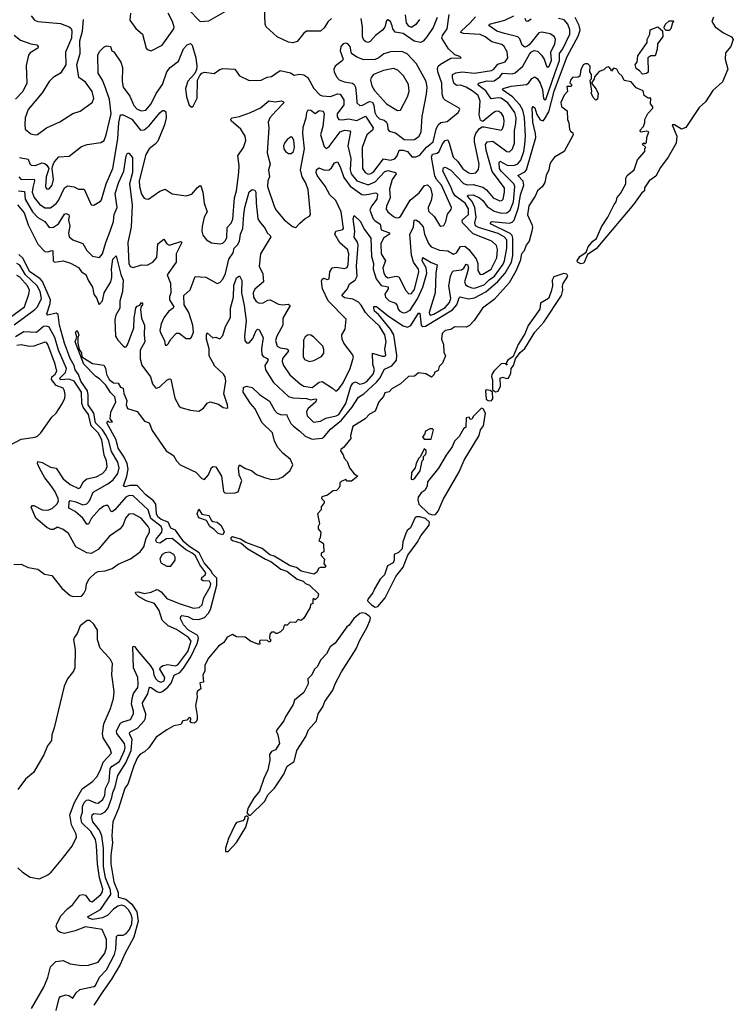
# Model space of a CAD drawing. Extents: x 1603745 to 1745082, y 385868 to 533966.
# Tile 353 of 646: x 1738774 to 1743874, y 411700 to 418738. Entities that reach past the tile are written whole.
import ezdxf

# ---------------------------------------------------------------- set-up
doc = ezdxf.new("R2010")
doc.units = 0

msp = doc.modelspace()

# ---------------------------------------------------------------- linework, layer by layer
at = {"layer": '0CON20XD'}
for points in [[(1739980.8, 418810.8), (1740065, 418725.5), (1740125, 418730.5), (1740242, 418795)], [(1741002.2, 418745), (1740978.5, 418725), (1740949.6, 418680.4), (1740925, 418656.2), (1740824.7, 418655.3), (1740805, 418641.4), (1740757.6, 418582.4), (1740727.6, 418572.4), (1740695, 418577.5), (1740614.7, 418614.7), (1740535.9, 418685.9), (1740528.5, 418705), (1740524.5, 418835)], [(1738773.3, 417753.3), (1738835, 417739.5), (1738847.5, 417707.5), (1738857.4, 417697.4), (1738885, 417694.2), (1738935, 417713.9), (1738955, 417709.6), (1738968.1, 417698.1), (1738981.5, 417675), (1738980.9, 417665), (1738963.8, 417615), (1738958.2, 417545), (1738965, 417527.5), (1738985, 417527.8), (1739005.3, 417555), (1739015.2, 417594.8), (1739007.5, 417675), (1739012.2, 417695), (1739021.9, 417718.1), (1739053, 417757), (1739128.8, 417761.2), (1739215, 417831.4), (1739255.7, 417844.3), (1739355, 417858.9), (1739377.1, 417872.9), (1739392.9, 417915), (1739428.4, 418065), (1739415.9, 418165.9), (1739388.5, 418251.5), (1739365.8, 418305), (1739335.4, 418355), (1739333.8, 418485), (1739345, 418510), (1739375, 418540), (1739395, 418550), (1739422.5, 418545), (1739433.3, 418515), (1739447.3, 418507.3), (1739497.5, 418435), (1739508.2, 418395), (1739505.9, 418295), (1739515, 418254.4), (1739561.2, 418191.2), (1739589.6, 418125), (1739615, 418097.7), (1739645, 418085.4), (1739675, 418090), (1739712.9, 418135), (1739750.3, 418209.7), (1739794.8, 418275.2), (1739825.2, 418365), (1739849.3, 418395), (1739909.6, 418440.4), (1739945, 418530), (1739971.5, 418558.5), (1739995, 418567.1), (1740006.4, 418555), (1740032.1, 418465), (1740041.1, 418405), (1740039.1, 418380.9), (1740027.1, 418352.9), (1739975, 418297.5), (1739959.2, 418245), (1739966.9, 418185), (1739985, 418127.5), (1740005, 418112.5), (1740015, 418120), (1740042.7, 418177.3), (1740044, 418305), (1740060.9, 418339.1), (1740075, 418354.2), (1740095, 418362.9), (1740165, 418353.1), (1740205, 418381.4), (1740225, 418388.1), (1740312.5, 418385), (1740345, 418336.7), (1740415, 418303.3), (1740500, 418305), (1740544.2, 418325.8), (1740575, 418332.5), (1740635, 418373.8), (1740708.8, 418358.8), (1740735, 418341.2), (1740775, 418348), (1740805, 418344.2), (1740833.7, 418323.7), (1740876.7, 418246.7), (1740920.6, 418200.6), (1740935, 418193.6), (1740995, 418188), (1741045, 418206.4), (1741064.7, 418204.7), (1741090.7, 418165), (1741089.9, 418130.1), (1741043.7, 418065), (1741043.7, 418043.7), (1741054.7, 418024.7), (1741080.8, 418020.8), (1741125, 418028.8), (1741185, 418015.9), (1741245, 418048.9), (1741299.4, 417965), (1741295, 417948.8), (1741255.2, 417914.8), (1741221.7, 417825), (1741224.6, 417675), (1741242.7, 417645), (1741265, 417633.3), (1741285, 417637.5), (1741305, 417653.4), (1741375, 417741.9), (1741425, 417734.2), (1741455, 417743.9), (1741471.8, 417765), (1741486, 417805), (1741515, 417805.5), (1741545, 417795.8), (1741576.2, 417756.2), (1741605, 417757.7), (1741635, 417770), (1741682.5, 417827.5), (1741730.5, 417865), (1741750.5, 417955), (1741765, 417986.7), (1741785, 418001.8), (1741829.6, 418010.4), (1741908, 418075), (1741918.8, 418095), (1741915, 418106), (1741815, 418162.3), (1741802.5, 418175), (1741794.3, 418204.3), (1741792, 418285), (1741762, 418365), (1741760.6, 418389.4), (1741765.7, 418404.3), (1741780.7, 418419.3), (1741855, 418463.5), (1741930, 418465), (1741920, 418475), (1741885, 418486.2), (1741838.7, 418528.7), (1741792.5, 418605), (1741796.1, 418625), (1741828.3, 418671.7), (1741844, 418775)], [(1738856.2, 418766.2), (1738880.8, 418735), (1738905, 418724.5), (1739065, 418710), (1739127, 418687), (1739141.2, 418675), (1739147.7, 418657.7), (1739144.3, 418605), (1739101.9, 418505), (1739104, 418415), (1739065, 418355.8), (1739014.7, 418325.3), (1738984.1, 418295.9), (1738934.4, 418215), (1738834.5, 418095), (1738813.6, 418035), (1738810, 417985), (1738814.3, 417955), (1738855, 417921.9), (1738885, 417914.4), (1738902.1, 417917.9), (1738965, 417965.7), (1739061.4, 418008.6), (1739155, 418066.7), (1739206.2, 418083.8), (1739293.2, 418146.8), (1739304.3, 418175), (1739293.3, 418225), (1739245, 418290), (1739196, 418325), (1739191.4, 418355)], [(1739191.4, 418355), (1739183, 418417), (1739207.5, 418495), (1739203.2, 418586.8), (1739222.5, 418655), (1739230.7, 418739.3)], [(1743733.8, 418755), (1743720, 418725), (1743745, 418686.2), (1743803.5, 418643.5), (1743862, 418615), (1743874.4, 418595), (1743855.6, 418545), (1743818.8, 418501.2), (1743815.2, 418455), (1743835.4, 418385), (1743797, 418293), (1743727.8, 418232.2), (1743675, 418150), (1743630.2, 418109.8), (1743534, 417966), (1743505, 417956.2), (1743455, 417986.5), (1743436.7, 417985), (1743470, 417905), (1743465, 417853.8), (1743409.2, 417755), (1743355, 417680), (1743320.3, 417619.7), (1743274, 417585), (1743240, 417535), (1743240, 417515), (1743221.2, 417498.8), (1743162.3, 417417.7), (1742895, 417100), (1742831.7, 417058.3), (1742805, 416996.7), (1742783.6, 416993.6), (1742760, 417005), (1742757.5, 417015), (1742777.5, 417045), (1742823.3, 417076.7), (1742836.7, 417115), (1742870, 417155), (1742895.7, 417174.3), (1742933.2, 417256.8), (1742978, 417325), (1743022.3, 417417.7), (1743036.7, 417435), (1743044.3, 417465.7), (1743068, 417495), (1743105.9, 417564.1), (1743106.7, 417605), (1743116.4, 417623.6), (1743166.7, 417665), (1743190, 417735), (1743242.5, 417795), (1743243, 417817), (1743250, 417825), (1743223.3, 417846.7), (1743235, 417856.7), (1743245, 417850), (1743255, 417860), (1743256.7, 417895), (1743270, 417935), (1743255, 417940), (1743215, 417932.5), (1743207.5, 417945), (1743232.5, 417975), (1743242.5, 418002.5), (1743243.3, 418025), (1743263, 418067), (1743300, 418105), (1743300, 418115), (1743282.5, 418135), (1743285, 418177.5), (1743265, 418177.5), (1743237.5, 418195), (1743229.3, 418229.3), (1743181.2, 418251.2), (1743145, 418293.3), (1743093.6, 418303.6), (1743081.2, 418335), (1743057.5, 418355), (1743042.5, 418385), (1743018.3, 418391.7), (1743005, 418370), (1743000, 418385), (1742985, 418400), (1742965, 418396.7), (1742950, 418380), (1742915, 418367.5), (1742881.7, 418328.3), (1742880, 418315), (1742860, 418285), (1742895, 418240), (1742909.3, 418209.3), (1742905, 418170), (1742893, 418163), (1742871.7, 418181.7), (1742857.5, 418215), (1742862.5, 418225), (1742852.5, 418305), (1742860, 418315), (1742860, 418345), (1742850, 418365), (1742852.5, 418405), (1742835, 418422.5), (1742815, 418422.5), (1742802.5, 418415), (1742785, 418380), (1742777.5, 418335), (1742765, 418326.7), (1742725, 418323.3), (1742710, 418305), (1742707, 418287), (1742717.5, 418275), (1742717.5, 418265), (1742715, 418260), (1742685, 418260), (1742690, 418225), (1742665, 418197.5), (1742642.5, 418145), (1742647.7, 418117.7), (1742687, 418087), (1742690, 418025), (1742699.3, 417999.3), (1742703.3, 417955), (1742710.7, 417940.7), (1742728.3, 417928.3), (1742730, 417915), (1742666.7, 417795), (1742597.5, 417755), (1742575, 417727.5), (1742563.3, 417705), (1742556, 417664), (1742537.5, 417625), (1742528, 417575), (1742507.3, 417542.7), (1742476, 417515), (1742458.8, 417475), (1742412.6, 417407.4), (1742403.2, 417343.2), (1742434.3, 417274.3), (1742438.6, 417255), (1742434.2, 417225.8), (1742416.2, 417155), (1742394, 417125), (1742378.8, 417085), (1742360, 417065), (1742351.4, 417015), (1742319.5, 416940.5), (1742272.5, 416857.5), (1742165, 416738.1), (1742082.5, 416675), (1742021.7, 416588.3), (1741987.9, 416552.1), (1741965, 416540.8), (1741885, 416541.2), (1741855, 416523.3), (1741815, 416516.2), (1741794.4, 416495.6), (1741788.8, 416455), (1741802.5, 416415), (1741805, 416360), (1741816.7, 416335), (1741795, 416282.5), (1741771.7, 416258.3), (1741765, 416230), (1741740.7, 416219.3), (1741735, 416200), (1741717, 416183), (1741676.4, 416206.4), (1741625, 416212.5), (1741595, 416190), (1741553.9, 416186.1), (1741496.7, 416135), (1741435, 416098.8), (1741415, 416076.7), (1741385, 416070), (1741373.3, 416045), (1741340, 416005), (1741315, 415940), (1741275, 415918.8), (1741244.2, 415885.8), (1741155, 415830), (1741137.5, 415765), (1741140, 415745), (1741089.3, 415680.7), (1741070, 415665), (1741067.5, 415655), (1741087, 415627), (1741093, 415603), (1741115, 415580), (1741132.5, 415535), (1741165, 415492.5), (1741190, 415475), (1741145, 415440), (1741115, 415440), (1741105, 415450), (1741073, 415437), (1741062.5, 415427.5), (1741062.5, 415405), (1741055, 415390), (1741038.3, 415371.7), (1741015, 415370), (1740975, 415340), (1740933.6, 415326.4), (1740932.5, 415315), (1740950, 415295), (1740950, 415285), (1740930, 415255), (1740930, 415235), (1740902.5, 415205), (1740917.5, 415135), (1740907.5, 415115), (1740908.3, 415098.3), (1740927.5, 415075), (1740922.5, 415035), (1740913.3, 415015), (1740942.5, 414995), (1740946.7, 414985), (1740947.5, 414935), (1740930, 414925), (1740928.3, 414908.3), (1740951.7, 414881.7), (1740948.3, 414848.3), (1740961.7, 414831.7), (1740957, 414823), (1740925, 414822.5), (1740913.3, 414816.7), (1740895, 414787.5), (1740876.4, 414773.6), (1740785.3, 414794.7), (1740752.8, 414822.8), (1740708.1, 414835), (1740592.3, 414902.3), (1740563.1, 414913.1), (1740507.5, 414957.5), (1740391.4, 415001.4), (1740351.9, 415025), (1740295, 415042.3), (1740284, 415035), (1740283.7, 415023.7), (1740294.2, 415014.2), (1740356.1, 414996.1), (1740404.8, 414954.8), (1740531, 414881), (1740569.2, 414865), (1740640.5, 414810.5), (1740684.5, 414795), (1740757.9, 414737.9), (1740800, 414725), (1740817.9, 414707.9), (1740846.4, 414695), (1740910, 414635), (1740905, 414610), (1740885, 414590), (1740875, 414600), (1740870, 414595), (1740870, 414565), (1740851.7, 414558.3), (1740850, 414535), (1740805, 414460), (1740787, 414443), (1740765, 414450), (1740745, 414430), (1740708.3, 414431.7), (1740685, 414410), (1740665, 414410), (1740658.3, 414381.7), (1740638.3, 414361.7), (1740615, 414350), (1740605, 414350), (1740595, 414360), (1740575, 414360), (1740562.5, 414345), (1740560, 414315), (1740570, 414305), (1740565, 414290), (1740555, 414290), (1740545, 414300), (1740495, 414302.5), (1740487.5, 414295), (1740490, 414275), (1740477, 414273), (1740425, 414296.2), (1740385, 414323.3), (1740325, 414327.5), (1740295, 414342.5), (1740256.1, 414323.9), (1740233.8, 414285), (1740195, 414258.8), (1740124, 414175), (1740098, 414125), (1740098.3, 414081.7), (1740082.5, 414055), (1740087.5, 414002.5), (1740061.7, 413998.3), (1740070, 413955), (1740045, 413937.5), (1740040, 413925), (1740042.5, 413895), (1740030, 413835), (1740042.5, 413765), (1740042.5, 413735), (1740035, 413720), (1740021.7, 413708.3), (1740001.7, 413711.7), (1739990, 413725), (1739997.5, 413732.5), (1739997.5, 413745), (1739985, 413750), (1739968.3, 413731.7), (1739940, 413725), (1739925, 413700), (1739875, 413690), (1739825, 413662.5), (1739750.7, 413609.3), (1739697.1, 413532.9), (1739665.8, 413504.2), (1739635, 413488.8), (1739617.1, 413465), (1739589.1, 413405), (1739546.2, 413273.8), (1739524.6, 413245), (1739481.3, 413098.7), (1739438.9, 413005), (1739432.7, 412905), (1739436.7, 412855), (1739424.8, 412765), (1739425.2, 412705), (1739447.1, 412575), (1739478.7, 412498.7), (1739477.1, 412465), (1739532, 412452), (1739576.6, 412416.6), (1739610.6, 412360.6), (1739621.7, 412295), (1739589.4, 412180.6), (1739525, 412061.2), (1739492.1, 411985), (1739429.7, 411880.3), (1739367.4, 411792.6), (1739303.6, 411695)], [(1739565.4, 418785), (1739561.1, 418735), (1739604.5, 418675), (1739652.3, 418635), (1739678, 418535), (1739691.7, 418521.7), (1739715, 418514), (1739792, 418555), (1739876.7, 418673.3), (1739879.1, 418685), (1739867.1, 418725), (1739835.6, 418785)], [(1740353.6, 415463.6), (1740343.1, 415485), (1740337.5, 415535), (1740345, 415556.2), (1740388.9, 415528.9), (1740430, 415515), (1740467.3, 415487.3), (1740524.2, 415464.2), (1740575, 415452.2), (1740625, 415456), (1740655, 415469), (1740706.3, 415515), (1740726.6, 415555), (1740709.3, 415595), (1740655, 415639.3), (1740618.8, 415678.8), (1740595.5, 415725.5), (1740580, 415785), (1740505, 415859.1), (1740457.1, 415957.1), (1740422.9, 415995), (1740371.9, 416075), (1740375, 416107.5), (1740395, 416118.8), (1740435, 416107.5), (1740488.5, 416058.5), (1740560.8, 416010.8), (1740596.3, 415946.3), (1740614.8, 415924.8), (1740645, 415913.3), (1740676.8, 415916.8), (1740684.2, 415914.2), (1740686.9, 415903.1), (1740712.1, 415852.1), (1740731.1, 415831.1), (1740775, 415799.7), (1740815, 415759.7), (1740865, 415739.7), (1740935, 415746), (1740945, 415751.6), (1740995, 415809.7), (1741074.7, 415875.3), (1741147.1, 415965), (1741195, 416039.1), (1741235, 416062.6), (1741325, 416145.6), (1741348.2, 416175), (1741380.6, 416239.4), (1741435, 416264.1), (1741467.4, 416305), (1741469.9, 416339.9), (1741447.7, 416485), (1741425, 416524.4), (1741339.2, 416629.2), (1741310.8, 416655), (1741304.5, 416675.5), (1741305, 416687.5), (1741325, 416686.7), (1741410.5, 416619.5), (1741515, 416549.5), (1741545, 416539.5), (1741569.3, 416550.7), (1741625, 416639.4), (1741635, 416640), (1741644.2, 416555), (1741655.2, 416545.2), (1741675, 416546.6), (1741866.9, 416663.1), (1741899.7, 416700.3), (1741915, 416750), (1741923.3, 416756.7), (1741982.1, 416742.1), (1742025, 416750.3), (1742105, 416793.2), (1742192.7, 416867.3), (1742245, 416925.2), (1742289.5, 417005), (1742298, 417052), (1742299.6, 417175), (1742293.7, 417195), (1742280.5, 417210.5), (1742143.8, 417275), (1742135.6, 417285), (1742145.5, 417294.5), (1742275, 417283.8), (1742295, 417289.4), (1742307.7, 417305), (1742339, 417395), (1742354.3, 417485), (1742378.5, 417555), (1742372.9, 417582.9), (1742333.6, 417625), (1742385, 417651.2), (1742397.1, 417665), (1742462.6, 417895), (1742461.8, 417925), (1742442.7, 418005), (1742437.1, 418105), (1742445, 418117.5), (1742455, 418107.1), (1742469.8, 418059.8), (1742495, 418022), (1742515, 418014.7), (1742525, 418025.9), (1742555, 418078), (1742595, 418227.2), (1742661.3, 418405), (1742688, 418475), (1742768.6, 418625), (1742780.6, 418665), (1742772.9, 418695), (1742744.3, 418754.3)], [(1741757.8, 418752.2), (1741728.3, 418681.7), (1741683.6, 418615), (1741658.8, 418585), (1741638.8, 418575), (1741592.9, 418582.9), (1741515, 418639.5), (1741458.2, 418648.2), (1741441.8, 418671.8), (1741436.2, 418693.8), (1741425, 418724.2), (1741405, 418735.7), (1741395, 418730), (1741382.9, 418685), (1741367.4, 418662.6), (1741318.2, 418625), (1741278.7, 418581.3), (1741265, 418575.4), (1741248.7, 418578.7), (1741235, 418590.5), (1741224.3, 418615), (1741223.5, 418685), (1741214.7, 418745)], [(1741269.7, 417489.7), (1741315, 417500.4), (1741326.6, 417496.6), (1741331.2, 417485), (1741327.3, 417455), (1741289.7, 417405), (1741277.2, 417375), (1741301.1, 417315), (1741311.5, 417301.5), (1741351.2, 417275), (1741356.9, 417235), (1741416.4, 417215), (1741417.3, 417205), (1741374.4, 417175), (1741355.6, 417135), (1741357.6, 417065), (1741388.5, 417015), (1741369.8, 416965), (1741376.7, 416925), (1741387.6, 416905), (1741405, 416892.7), (1741465, 416903.8), (1741485, 416899.6), (1741535, 416801.9), (1741555, 416778.5), (1741575, 416781.1), (1741595, 416810), (1741626.6, 416935), (1741623.7, 416955), (1741589.2, 417005), (1741575.1, 417055), (1741562.1, 417205), (1741588, 417255), (1741594.7, 417305.3), (1741605, 417307.5), (1741625, 417296), (1741657.5, 417257.5), (1741668.3, 417205), (1741697.2, 417137.2), (1741715, 417114.7), (1741775, 417090.5), (1741835, 417085.7), (1741875, 417062.2), (1741895, 417072.2), (1741924.1, 417115.9), (1741955, 417118.1), (1741984.5, 417094.5), (1742037.8, 417027.8), (1742047.6, 416995), (1742047.6, 416945), (1742065, 416915.6), (1742085, 416917.7), (1742143.3, 416955), (1742183.9, 417035), (1742188.4, 417095), (1742182.6, 417122.6), (1742148.1, 417155), (1742015, 417207), (1741938.4, 417285), (1741937.6, 417305), (1741982.7, 417345), (1741981.6, 417385), (1741957, 417425), (1741887.8, 417477.8), (1741869.9, 417505), (1741856.3, 417543.7), (1741799.2, 417655), (1741802.3, 417677.7), (1741815, 417684.5), (1741855, 417660.9), (1741946.4, 417566.4), (1741975, 417558.1), (1742015, 417560.2), (1742085, 417539.8), (1742110.6, 417520.6), (1742157.3, 417465), (1742205, 417442.5), (1742220, 417445), (1742229.5, 417455), (1742239.7, 417505), (1742238.4, 417535), (1742152, 417652), (1742107, 417805), (1742103.3, 417845), (1742115, 417864.6), (1742155, 417868.8), (1742255, 417795.4), (1742275.8, 417794.2), (1742297.3, 417815), (1742310.2, 417855), (1742310.2, 417945), (1742320.9, 417995), (1742321.4, 418035), (1742312.1, 418075), (1742263.4, 418143.4), (1742214.4, 418175.6), (1742195, 418178.6), (1742145, 418171.3), (1742105, 418230), (1742059.2, 418265), (1742051.6, 418275), (1742052.9, 418285), (1742115, 418301), (1742145, 418297.1), (1742165, 418301.5), (1742205, 418328.9), (1742225.8, 418355), (1742295, 418350.7), (1742315, 418356.5), (1742370, 418405), (1742417.8, 418492.2), (1742431.3, 418508.7), (1742451.7, 418518.3), (1742475, 418512.7), (1742504.3, 418484.3), (1742522.7, 418455), (1742539.4, 418405), (1742545, 418397.5), (1742555, 418401.4), (1742575.7, 418445), (1742571, 418505), (1742598.4, 418565), (1742603.9, 418595), (1742595.8, 418615.8), (1742565, 418636.2), (1742505, 418647.5), (1742485.4, 418644.6), (1742418.7, 418561.3), (1742402.5, 418547.5), (1742385, 418542.3), (1742366.6, 418556.6), (1742349.8, 418599.8), (1742335, 418614.7), (1742238.8, 418638.8), (1742183.8, 418655), (1742128.1, 418695), (1742131.9, 418705), (1742241.4, 418735), (1742305, 418764.7)], [(1741631, 418739), (1741605, 418703.2), (1741575, 418682), (1741555, 418692.2), (1741538.9, 418715), (1741532.2, 418772.2)], [(1741842.8, 417855), (1741873.3, 417755), (1741905, 417724.1), (1741941.8, 417671.8), (1741985, 417643.9), (1742005, 417638.9), (1742035, 417641.8), (1742053.1, 417666.9), (1742058.8, 417705), (1742023.8, 417865), (1742024.2, 417895), (1742034.8, 417925.2), (1742060.5, 417959.5), (1742079.1, 417970.9), (1742095, 417972.7), (1742215, 417948.2), (1742225, 417957.1), (1742234.7, 417985.3), (1742237.9, 418015), (1742231.6, 418045), (1742215, 418071.8), (1742195, 418083.6), (1742175, 418081.5), (1742155, 418070.4), (1742085, 418010), (1742068.7, 418018.7), (1742057.1, 418057.1), (1742065.2, 418155.2), (1742051.1, 418195), (1742016.2, 418225), (1741965, 418255.5), (1741925, 418269.2), (1741895, 418267.1), (1741878.2, 418285), (1741866.6, 418325), (1741868.5, 418345), (1741891.3, 418358.7), (1741935.9, 418365.9), (1742025, 418354.2), (1742145.5, 418374.5), (1742162.2, 418385), (1742190.5, 418419.5), (1742244.8, 418435.2), (1742263.3, 418465), (1742257.6, 418507.6), (1742235.9, 418545.9), (1742219.5, 418559.5), (1742148.6, 418578.6), (1742100, 418615), (1742065, 418631.4), (1741945, 418638), (1741926.9, 418645), (1741928.4, 418655), (1741994.1, 418715), (1742031.6, 418758.4)], [(1742313.6, 417545), (1742305.9, 417565), (1742214.8, 417655), (1742204.2, 417675), (1742201.6, 417715), (1742205, 417725.5), (1742258.2, 417698.2), (1742305, 417694.3), (1742333.4, 417706.6), (1742355, 417734.6), (1742377.1, 417795), (1742385.2, 417845), (1742389.6, 417905), (1742381.3, 418038.7), (1742370.1, 418090.1), (1742348.2, 418128.2), (1742295.3, 418185.3), (1742225.6, 418235), (1742230.8, 418245), (1742286.5, 418263.5), (1742396.9, 418273.1), (1742414.3, 418285.7), (1742435, 418317.5), (1742455, 418328.5), (1742475, 418315.5), (1742495, 418284.5), (1742509.6, 418239.6), (1742518.5, 418175), (1742525, 418164.5), (1742535, 418167.3), (1742601.2, 418361.2), (1742631.6, 418445), (1742632.3, 418495), (1742655, 418529.4), (1742705.2, 418635), (1742706, 418665), (1742692.8, 418705), (1742665, 418736.2), (1742625, 418746.1)], [(1742429, 418741), (1742405, 418725.7), (1742395, 418726.2), (1742387.8, 418745)], [(1743225, 418347.5), (1743205, 418372.5), (1743179.3, 418389.3), (1743173.9, 418416.1), (1743187, 418433), (1743191.7, 418478.3), (1743260, 418575), (1743260, 418595), (1743277, 418633), (1743280, 418665), (1743335, 418687.5), (1743368.3, 418658.3), (1743371.7, 418618.3), (1743332.5, 418565), (1743330, 418525), (1743315, 418480), (1743285, 418480), (1743263.3, 418465), (1743266.7, 418363.3), (1743255, 418352.5), (1743225, 418347.5)], [(1743415, 418660), (1743395, 418660), (1743381.7, 418671.7), (1743380, 418685), (1743390, 418705), (1743415, 418730), (1743445, 418730), (1743450, 418725), (1743440, 418715), (1743427, 418673), (1743415, 418660)], [(1738735, 418627.8), (1738780.5, 418590.5), (1738855, 418564.5), (1738897.9, 418557.9), (1738907.1, 418545), (1738904.4, 418535), (1738848.5, 418501.5), (1738836.6, 418485), (1738820.7, 418410.7), (1738825.3, 418285), (1738796.2, 418225), (1738745, 418170.5)], [(1741575, 417877.9), (1741595, 417882.2), (1741630.5, 417905), (1741644.8, 417935.2), (1741649.7, 418045), (1741681.8, 418205), (1741686.3, 418255), (1741679.1, 418295), (1741611.2, 418421.2), (1741543.4, 418493.4), (1741505, 418509.7), (1741425, 418508.9), (1741375.8, 418494.2), (1741340, 418465), (1741315, 418454.1), (1741235, 418451.1), (1741185, 418469.4), (1741146.7, 418495), (1741135.6, 418545), (1741118.8, 418565), (1741105, 418569.2), (1741085, 418563.8), (1741070, 418545), (1741064, 418515), (1741086, 418455), (1741080.8, 418445), (1741028.6, 418405), (1741020.6, 418385), (1741022.5, 418365), (1741038.9, 418328.9), (1741057.2, 418307.2), (1741092.6, 418292.6), (1741153.5, 418283.5), (1741165, 418275.3), (1741175.2, 418255), (1741181.7, 418188.3), (1741184.2, 418144.2), (1741204.7, 418124.7), (1741225, 418127.5), (1741275, 418153.4), (1741295, 418148.1), (1741306.1, 418125), (1741312.8, 418075), (1741325, 418049.6), (1741345, 418029.7), (1741378.8, 418018.8), (1741395.1, 418005.1), (1741403.7, 417985), (1741405.9, 417955.9), (1741415, 417941.1), (1741459.3, 417929.3), (1741521.6, 417881.6), (1741575, 417877.9)], [(1741475, 418087.5), (1741495, 418090), (1741546.9, 418185), (1741556.8, 418225), (1741552, 418275), (1741516.6, 418336.6), (1741477.3, 418377.3), (1741445, 418388.2), (1741375, 418374.1), (1741303.3, 418345), (1741285.5, 418325), (1741282.7, 418305), (1741290, 418265), (1741310.7, 418230.7), (1741395, 418136.1), (1741475, 418087.5)], [(1738767.8, 417615), (1738785, 417595.3), (1738876.8, 417596.8), (1738880.5, 417585), (1738867.8, 417537.8), (1738864.6, 417504.6), (1738877.5, 417467.5), (1738915, 417418.1), (1738955, 417392.4), (1738995, 417393.3), (1739035, 417422.8), (1739051.9, 417445), (1739095, 417536.9), (1739115, 417551.2), (1739164, 417544), (1739195, 417525.8), (1739235, 417526.7), (1739285, 417413.8), (1739305, 417411.2), (1739350.7, 417439.3), (1739359.4, 417450.6), (1739391.6, 417565), (1739440.5, 417675), (1739476, 417885), (1739483.8, 418003.8), (1739495, 418057.1), (1739515, 418058.6), (1739575, 418027), (1739638, 417948), (1739665, 417950), (1739700.2, 417979.8), (1739775, 418071.9), (1739795, 418087.5), (1739807.3, 418087.3), (1739818.1, 418078.1), (1739821.3, 418035), (1739810, 417985), (1739760.8, 417869.2), (1739743.2, 417846.8), (1739698.8, 417815), (1739675, 417774.3), (1739628.1, 417585), (1739630, 417545), (1739645, 417491.4), (1739665, 417462.5), (1739675, 417456), (1739695, 417455.8), (1739775, 417511.9), (1739815, 417526.2), (1739865, 417492.5), (1739965, 417477.5), (1740005, 417490), (1740045, 417538.8), (1740065, 417553.3), (1740070, 417550), (1740083.5, 417505), (1740091.8, 417425), (1740113.8, 417365), (1740093.9, 417325), (1740078.6, 417258.6), (1740075.9, 417225), (1740083.2, 417196.8), (1740108.9, 417165), (1740145, 417142.1), (1740205, 417134.5), (1740225, 417140.9), (1740245, 417158.1), (1740255, 417181.2), (1740256.9, 417253.1), (1740286.6, 417283.4), (1740297.8, 417312.2), (1740309.4, 417465), (1740324.8, 417515.2), (1740339.8, 417645), (1740342.6, 417695), (1740333.2, 417765), (1740374.2, 417825), (1740390, 417875), (1740384.8, 417905), (1740355.4, 417955.4), (1740286.2, 418015), (1740283.1, 418026.9), (1740292.5, 418035), (1740345, 418045.4), (1740425, 418073.8), (1740495, 418108.2), (1740555, 418157.5), (1740600.8, 418150.8), (1740645, 418156.8), (1740660.8, 418150.8), (1740664, 418145), (1740605, 418084.5), (1740561.2, 418035), (1740549.5, 418005), (1740554.2, 417965), (1740543.2, 417785), (1740564.4, 417705), (1740552.6, 417665), (1740558.6, 417615), (1740548.3, 417585), (1740546.5, 417545), (1740595, 417397.5), (1740606.8, 417376.8), (1740665, 417308), (1740725, 417260), (1740745, 417253.3), (1740753.6, 417256.4), (1740776.1, 417283.9), (1740813.9, 417316.1), (1740845, 417332.5), (1740853.3, 417345), (1740835.4, 417524.6), (1740817.1, 417575), (1740794.3, 417614.3), (1740780.2, 417665), (1740810.4, 417815), (1740798.3, 417925), (1740800.1, 417970.1), (1740821.4, 418035), (1740825.8, 418075), (1740835, 418092.1), (1740855, 418090.4), (1740885, 418067.8), (1740915, 418089.2), (1740943.1, 418083.1), (1740950.5, 418065), (1740941, 417975), (1740923.2, 417915), (1740951.2, 417831.2), (1740965, 417817.5), (1740985, 417830.8), (1741065, 417935.8), (1741095, 417947.6), (1741133.8, 417943.8), (1741137.7, 417935), (1741120.2, 417835), (1741139.8, 417745), (1741136.3, 417665), (1741144, 417635), (1741185, 417584.8), (1741265, 417556), (1741315, 417577.7), (1741385, 417652.4), (1741405, 417658.8), (1741459.2, 417645), (1741466, 417635), (1741436, 417595), (1741418.4, 417525), (1741423, 417465), (1741394.7, 417405), (1741393.4, 417383.4), (1741405.6, 417365), (1741445, 417330.5), (1741465, 417322.2), (1741485, 417323.1), (1741495, 417330), (1741565, 417446.4), (1741629.6, 417500.4), (1741668.3, 417551.7), (1741687.9, 417557.9), (1741710, 417535), (1741722.3, 417485), (1741716.1, 417445), (1741694.6, 417394.6), (1741695, 417368.8), (1741738.6, 417328.6), (1741775, 417270), (1741785, 417262.5), (1741805, 417266.2), (1741820, 417295), (1741832.3, 417347.7), (1741858.9, 417381.1), (1741860.6, 417395), (1741789.7, 417555), (1741754.3, 417594.3), (1741740.4, 417620.4), (1741717.8, 417755), (1741725, 417775.8), (1741757.1, 417782.9), (1741773, 417795), (1741795, 417850.4), (1741815, 417874.6), (1741835, 417878.5), (1741842.8, 417855)], [(1740715, 417780), (1740730.5, 417795), (1740738.2, 417825), (1740734.4, 417875), (1740725, 417895.7), (1740715, 417899.2), (1740685, 417882), (1740665.8, 417855), (1740660, 417835), (1740663.1, 417815), (1740675, 417796), (1740695, 417780.8), (1740715, 417780)], [(1738765, 417514.1), (1738809.1, 417509.1), (1738814.2, 417454.2), (1738865.1, 417365.1), (1738905, 417323.4), (1738953.6, 417295), (1738985, 417251.9), (1739015, 417254.7), (1739050.6, 417279.4), (1739095, 417347.3), (1739105, 417351.1), (1739124, 417345), (1739128.5, 417335), (1739123, 417305), (1739133.5, 417265), (1739122.7, 417212.7), (1739126.9, 417185), (1739155, 417163.3), (1739225, 417138.5), (1739255, 417087.8), (1739295, 417047.7), (1739345, 417036.7), (1739365, 417064.4), (1739389.2, 417145), (1739422, 417225), (1739444.2, 417295), (1739450.7, 417345), (1739470.4, 417395), (1739457.6, 417495), (1739483.7, 417576.3), (1739518.9, 417655), (1739535.5, 417764.5), (1739545, 417783.3), (1739555, 417783.3), (1739581.7, 417751.7), (1739581.7, 417645), (1739559.4, 417565), (1739578.6, 417415), (1739570.8, 417255), (1739547.5, 417145), (1739554.8, 416995), (1739565, 416974.4), (1739585, 416965.7), (1739645.8, 416985.8), (1739685, 416982), (1739725, 417005.5), (1739753.4, 417036.6), (1739760.9, 417135), (1739805, 417168), (1739826.2, 417136.2), (1739845, 417126.5), (1739925, 417152), (1739933.8, 417145), (1739893.4, 417065), (1739891.8, 417005), (1739829.2, 416915), (1739853.3, 416855), (1739853.9, 416786.1), (1739844.1, 416755.9), (1739845.8, 416735.8), (1739876.2, 416685), (1739871.2, 416675), (1739837.3, 416652.7), (1739803.7, 416606.3), (1739786.4, 416563.6), (1739777, 416517), (1739782.2, 416495), (1739808.6, 416445), (1739815, 416410), (1739825, 416410), (1739835, 416420), (1739855.5, 416454.5), (1739895, 416496.2), (1739915, 416496.2), (1739965, 416460), (1739995, 416460), (1740002.3, 416467.7), (1740016.4, 416505), (1740012.8, 416555), (1739983.6, 416643.6), (1739949.7, 416699.7), (1739946.9, 416765), (1739992.8, 416807.2), (1740028, 416902), (1740105, 416897.5), (1740185, 416850.8), (1740205, 416860), (1740225, 416883.1), (1740245, 416922.5), (1740268.6, 417025), (1740299.3, 417070.7), (1740308, 417105), (1740331.4, 417128.6), (1740345, 417155.5), (1740352.2, 417205), (1740370.2, 417245), (1740376.5, 417345), (1740382.8, 417395), (1740415, 417506), (1740435, 417524), (1740455, 417520), (1740463.1, 417505), (1740463.5, 417426.5), (1740477.5, 417315), (1740487.1, 417295), (1740528.7, 417245), (1740543.1, 417213.1), (1740565.4, 417195.4), (1740568.8, 417185), (1740496.5, 417063.5), (1740484.7, 416974.7), (1740512.1, 416922.1), (1740516.4, 416865), (1740455, 416810.6), (1740442.8, 416785), (1740445.4, 416755), (1740465, 416723.1), (1740485, 416711.5), (1740515, 416713.1), (1740547.4, 416732.6), (1740565, 416735.5), (1740625, 416704.7), (1740655, 416700), (1740693.7, 416703.7), (1740707.5, 416695), (1740655.6, 416605), (1740654.6, 416555), (1740611.2, 416475), (1740603.5, 416443.5), (1740613.6, 416405), (1740635, 416392.2), (1740683.1, 416385), (1740694.6, 416375), (1740693.6, 416365), (1740653.4, 416315), (1740650, 416295), (1740659.7, 416265), (1740705, 416199.2), (1740782, 416132), (1740805, 416119.3), (1740865, 416108.8), (1740915, 416146.8), (1740935, 416151.1), (1741010.6, 416105), (1741032.7, 416082.7), (1741055, 416098.1), (1741085, 416142.7), (1741135.6, 416245), (1741159.2, 416325), (1741152.5, 416345), (1741090.8, 416425), (1741079.6, 416455), (1741077.5, 416485), (1741099.5, 416525), (1741107.7, 416597.7), (1740978.9, 416728.9), (1740939.6, 416815), (1740932, 416868), (1740935, 416883.3), (1740945, 416889.2), (1740975, 416881.4), (1740985.6, 416884.4), (1740990.8, 416935), (1741006.7, 416963.3), (1741035, 416969.1), (1741095, 416958.2), (1741114.7, 416965.3), (1741121.8, 416988.2), (1741127.4, 417065), (1741116.7, 417095), (1741062.4, 417142.4), (1741027.5, 417205), (1741033.2, 417226.8), (1741082.9, 417237.1), (1741089.6, 417245), (1741071.6, 417365), (1741033.5, 417445), (1740990.8, 417485), (1740957.5, 417547.5), (1740899.4, 417625), (1740893.1, 417645), (1740896, 417665), (1740912.5, 417677.5), (1740952, 417662), (1740985, 417664.7), (1741002.1, 417677.9), (1741025, 417714.3), (1741045, 417722), (1741065, 417685.8), (1741090.3, 417610.3), (1741137.1, 417547.1), (1741219.1, 417489.1), (1741235.2, 417485.2), (1741269.7, 417489.7)], [(1738759, 417415), (1738806.9, 417356.9), (1738835, 417272.1), (1738903.8, 417133.8), (1738955, 417081.2), (1738975, 417078.2), (1739005, 417088.1), (1739011.2, 417085), (1739014.4, 417015), (1739023.8, 417005), (1739085, 417014.4), (1739136.4, 416996.4), (1739195, 416965.5), (1739215, 416934.4), (1739246.8, 416916.8), (1739263.9, 416875), (1739294.7, 416825), (1739303.9, 416775), (1739326.3, 416745), (1739340, 416705), (1739345, 416703.1), (1739365, 416727.1), (1739378.1, 416785), (1739426.1, 416865), (1739433.5, 416895), (1739432.2, 416922.2), (1739430, 416955), (1739440.8, 417025), (1739465, 417050), (1739496.9, 416916.9), (1739514.7, 416875), (1739508.4, 416795), (1739491, 416725), (1739490.6, 416675), (1739461.1, 416625), (1739454.1, 416595), (1739460, 416475), (1739475, 416447.9), (1739515, 416405.4), (1739525, 416397.9), (1739535, 416400), (1739545, 416413.3), (1739591.3, 416535), (1739593.3, 416605), (1739605, 416676.9), (1739615, 416689.1), (1739633, 416697), (1739645, 416715.8), (1739653.8, 416705), (1739642, 416688), (1739637.8, 416665), (1739645.2, 416605.2), (1739667.5, 416555), (1739663.2, 416485), (1739668.4, 416435), (1739635.8, 416375), (1739635.6, 416314.4), (1739647.1, 416267.1), (1739708.1, 416185), (1739724.6, 416134.6), (1739745, 416106), (1739755, 416104.3), (1739775, 416113.3), (1739825, 416161.1), (1739845, 416170.8), (1739855, 416167.5), (1739882.6, 416032.6), (1739914.2, 415975), (1739926.6, 415966.6), (1739995, 415947.5), (1740055, 415938.6), (1740088.3, 415961.7), (1740113.3, 415996.7), (1740135, 416005.8), (1740195, 415989.2), (1740227.5, 415965), (1740255, 415960), (1740262.5, 415965), (1740258.8, 415985), (1740233.8, 416063.8), (1740246.8, 416155), (1740242.9, 416185), (1740230, 416205), (1740170.1, 416260.1), (1740128.6, 416335), (1740129.1, 416385), (1740109.6, 416455), (1740108.8, 416485), (1740115, 416499.2), (1740155, 416463.1), (1740175, 416468), (1740205, 416457.1), (1740225, 416479.5), (1740244.7, 416545), (1740280.6, 416609.4), (1740281.7, 416675), (1740302.3, 416755), (1740305, 416836.7), (1740325, 416892), (1740345, 416906.7), (1740362.9, 416872.9), (1740359.2, 416785), (1740379.6, 416695), (1740393.7, 416585), (1740380, 416475), (1740384.4, 416444.4), (1740395, 416428.9), (1740415, 416428.9), (1740441.7, 416458.3), (1740463.8, 416516.2), (1740475, 416524.5), (1740485, 416520), (1740515.3, 416465.3), (1740502, 416385), (1740504.8, 416345), (1740515, 416330), (1740543.5, 416315), (1740550, 416305), (1740527.2, 416265), (1740530, 416235), (1740588.9, 416145), (1740695.2, 416045.2), (1740725.9, 416035.9), (1740825, 416029.4), (1740855, 416020.9), (1740885, 416027.8), (1740894.6, 416024.6), (1740891.9, 416005), (1740832.7, 415955), (1740823.8, 415935), (1740830, 415905), (1740875, 415860), (1740925, 415867.6), (1740961.5, 415888.5), (1741035, 415906.3), (1741055, 415916.8), (1741105.7, 415995), (1741141, 416115), (1741155, 416138.9), (1741175, 416148.3), (1741205, 416133.2), (1741235, 416138.5), (1741255, 416152.6), (1741300.8, 416205), (1741309, 416235), (1741299, 416275), (1741297, 416353), (1741365, 416332.2), (1741385, 416332), (1741391.4, 416338.6), (1741383.6, 416385), (1741393.4, 416435), (1741385, 416486.2), (1741345, 416548), (1741269.3, 416619.3), (1741244.8, 416645), (1741216, 416696), (1741195, 416718.7), (1741155, 416738.9), (1741095, 416749.7), (1741077.1, 416765), (1741117.1, 416815), (1741131.1, 416848.9), (1741171.4, 416875), (1741185.8, 416904.2), (1741180.9, 416975), (1741193.2, 417125), (1741187.7, 417147.7), (1741164.1, 417184.1), (1741168.8, 417225), (1741158.2, 417315), (1741165, 417338), (1741206.9, 417296.9), (1741239, 417239), (1741284.7, 417175), (1741287.9, 417045), (1741303.3, 416995), (1741300, 416955), (1741323.1, 416885), (1741358, 416838), (1741407.3, 416827.3), (1741407, 416815), (1741384.2, 416775.8), (1741389.7, 416755), (1741415, 416729.2), (1741461.3, 416711.3), (1741471.9, 416695), (1741479.6, 416669.6), (1741491.1, 416655), (1741515, 416642.1), (1741535, 416644.1), (1741565, 416661.8), (1741618.3, 416741.7), (1741655.8, 416825), (1741685.2, 416925), (1741680.2, 416965), (1741651.9, 417015), (1741655, 417037.1), (1741715, 417001.1), (1741757.1, 416985), (1741747.9, 416925), (1741744.8, 416785.2), (1741700.6, 416645), (1741702.6, 416632.6), (1741712, 416625), (1741735, 416632.4), (1741815, 416681.4), (1741845.2, 416715), (1741854.5, 416745), (1741841.2, 416835), (1741853.7, 416905), (1741865, 416934.1), (1741875, 416942), (1741930.7, 416949.3), (1741947.9, 416962.1), (1741965, 416990), (1741975, 416987.5), (1741981.2, 416965), (1741970.7, 416919.3), (1741954.5, 416865), (1741961.4, 416845), (1741975, 416832.9), (1742005, 416819.8), (1742025, 416819.3), (1742095, 416843.2), (1742130.8, 416879.2), (1742166.6, 416903.4), (1742229.6, 416990.4), (1742239.6, 417015), (1742255.6, 417104.4), (1742254.9, 417164.9), (1742237.4, 417185), (1742195, 417209.4), (1742052.3, 417252.3), (1742031.4, 417265), (1742027.6, 417285), (1742037.7, 417325), (1742027.7, 417395), (1742007.7, 417437.7), (1741974.6, 417475), (1741976.6, 417483.4), (1742015, 417484.8), (1742060.8, 417465), (1742083.8, 417445), (1742115, 417403), (1742165, 417368.8), (1742215, 417355.8), (1742255, 417356), (1742278.8, 417375), (1742303.6, 417435), (1742313.6, 417545)], [(1738858.9, 411671.1), (1738947.4, 411822.6), (1738975, 411891.2), (1738995, 411967.5), (1739032.5, 412005), (1739085, 412013.3), (1739135, 411990), (1739215, 411977.5), (1739265, 411980.6), (1739335, 412001.9), (1739383.8, 412065), (1739395.3, 412105), (1739393.8, 412163.8), (1739364.6, 412234.6), (1739245, 412254.4), (1739171.2, 412225), (1739095.7, 412205.7), (1739065, 412212.5), (1739046.2, 412225), (1739035.7, 412255), (1739040, 412275), (1739071.5, 412335), (1739115, 412382.3), (1739155, 412413.5), (1739205, 412479.4), (1739225, 412485.5), (1739245, 412481.1), (1739275, 412438.1), (1739293.3, 412433.3), (1739353.9, 412485), (1739366.6, 412505), (1739368.3, 412525), (1739345.4, 412605), (1739330, 412705), (1739323.2, 412835), (1739315, 412876.9), (1739283.5, 412935), (1739217.9, 412997.9), (1739212.5, 413035), (1739223, 413075), (1739223.2, 413115), (1739235, 413143.5), (1739251.2, 413158.8), (1739265, 413162.6), (1739315, 413139.1), (1739335, 413137), (1739369.4, 413165), (1739383.9, 413195), (1739387.3, 413242.7), (1739414.2, 413295), (1739420.2, 413385), (1739435, 413402), (1739487, 413435), (1739523.9, 413515), (1739528.1, 413535), (1739523.7, 413565), (1739468.9, 413635), (1739466.2, 413655), (1739495, 413709.1), (1739510.6, 413719.4), (1739565.2, 413734.8), (1739587.8, 413775), (1739588.6, 413795), (1739572.5, 413845), (1739578.3, 413885), (1739587.5, 413922.5), (1739617.6, 413965), (1739622.1, 413987.9), (1739618.5, 414035), (1739587.6, 414105), (1739582.5, 414255), (1739585, 414260), (1739595, 414257.5), (1739626.6, 414216.6), (1739710.2, 414120.2), (1739727.2, 414087.2), (1739732.1, 414055), (1739745, 414028), (1739765, 414009), (1739785, 414002.2), (1739806.9, 414013.1), (1739812.3, 414035), (1739776.1, 414095), (1739779.7, 414110.3), (1739798.7, 414121.3), (1739832, 414128), (1739885, 414120.2), (1739905, 414125.2), (1739975, 414220.6), (1739998.8, 414295), (1739981.7, 414321.7), (1739895, 414379.3), (1739835, 414404.2), (1739792, 414445), (1739770, 414515), (1739737.3, 414565), (1739678, 414585), (1739622.5, 414615), (1739604, 414635), (1739602.5, 414645), (1739622.9, 414647.1), (1739665, 414637.2), (1739715, 414645.9), (1739755, 414664.5), (1739765, 414663.6), (1739785, 414648.8), (1739825, 414600.6), (1739915, 414563.6), (1740017.5, 414532.5), (1740056.9, 414535), (1740078.8, 414555), (1740091.5, 414605), (1740136.1, 414685), (1740140.5, 414705), (1740131.9, 414725), (1740085, 414725.7), (1740073, 414735), (1740075, 414750.7), (1740099.6, 414770.4), (1740103.9, 414785), (1740061, 414841), (1740030.4, 414905), (1740006.4, 414925), (1739959.8, 414949.8), (1739865, 415030), (1739824, 415026), (1739775, 414996), (1739755, 415000), (1739747.5, 415015), (1739750.9, 415025), (1739789.7, 415075), (1739792, 415095), (1739786.2, 415115), (1739711.5, 415171.5), (1739693.5, 415235), (1739585, 415334.2), (1739555.6, 415335.6), (1739532.9, 415325), (1739455, 415234), (1739435, 415220), (1739425, 415225.6), (1739409.2, 415259.2), (1739398.1, 415268.1), (1739375, 415260.6), (1739343.2, 415236.8), (1739287.2, 415175), (1739265, 415131.2), (1739255, 415131.8), (1739225, 415174.3), (1739171.2, 415221.2), (1739124.5, 415245), (1739128.3, 415291.7), (1739135, 415300.6), (1739175, 415291.3), (1739225, 415269.3), (1739255, 415276.7), (1739272.1, 415297.9), (1739298.7, 415361.3), (1739405, 415420.3), (1739441.6, 415448.4), (1739475.3, 415494.7), (1739484.6, 415535), (1739476.7, 415575), (1739431.5, 415651.5), (1739410.5, 415725), (1739392.2, 415765), (1739365.8, 415805.8), (1739316, 415855), (1739304.7, 415925), (1739262.7, 415985), (1739264.9, 416055), (1739259, 416085), (1739212.2, 416155), (1739195, 416200.6), (1739169.8, 416235), (1739162.8, 416265), (1739136.2, 416315), (1739093.8, 416425), (1739059, 416555), (1739049.5, 416629.5), (1739035, 416639.5), (1738975, 416624.7), (1738967.9, 416635), (1738991.4, 416708.6), (1738994, 416735), (1738936.6, 416866.6), (1738920.7, 416885), (1738845, 416938.8), (1738800.1, 417030.1), (1738769.2, 417059.2)], [(1738735, 416555.8), (1738882.8, 416665), (1738902.1, 416685), (1738930, 416745), (1738919.7, 416795), (1738900, 416835), (1738815, 416914.4), (1738775, 416982.9), (1738755, 416994.2)], [(1738657.1, 416572.9), (1738808.1, 416685), (1738839.3, 416775), (1738843.3, 416805), (1738831.1, 416835), (1738775, 416897.5), (1738755, 416908.5)], [(1742175, 416077.5), (1742195, 416082.5), (1742210.8, 416119.2), (1742207.5, 416175), (1742225, 416183.3), (1742255, 416173.3), (1742267.5, 416175), (1742285, 416210), (1742287.5, 416245), (1742303.3, 416265), (1742317, 416313), (1742352.3, 416357.7), (1742385, 416386.7), (1742457.1, 416505), (1742521.1, 416575), (1742646, 416765), (1742656.7, 416805), (1742653.6, 416833.6), (1742658.3, 416851.7), (1742692.5, 416905), (1742685, 416917.5), (1742662.5, 416922.5), (1742590.9, 416899.1), (1742580.8, 416875), (1742582.5, 416835), (1742573.3, 416795), (1742552.5, 416745), (1742497.5, 416712.5), (1742490.7, 416669.3), (1742408, 416552), (1742385, 416492.5), (1742336.7, 416415), (1742300, 416330), (1742263.3, 416305), (1742250, 416285), (1742258.3, 416271.7), (1742251.7, 416271.7), (1742250, 416280), (1742215, 416276.7), (1742162.5, 416225), (1742148.3, 416201.7), (1742146.4, 416186.4), (1742153.9, 416163.9), (1742152.5, 416092.5), (1742175, 416077.5)], [(1738733.6, 414843.6), (1738785, 414846.7), (1738835, 414821.2), (1738905, 414811.2), (1738952.5, 414775), (1739005, 414766), (1739074.6, 414674.6), (1739135, 414621.2), (1739156.4, 414613.6), (1739215, 414616.7), (1739233.9, 414636.1), (1739246, 414665), (1739252.9, 414705), (1739270, 414740), (1739315, 414783.8), (1739335.9, 414794.1), (1739385, 414799.2), (1739435, 414814.2), (1739478.8, 414845), (1739566.7, 414883.3), (1739636.2, 414935), (1739660.9, 414969.1), (1739678.8, 415031.2), (1739701.2, 415075), (1739701.2, 415095), (1739692.7, 415115), (1739642.5, 415175), (1739585, 415206.4), (1739555, 415202.9), (1739530, 415175), (1739513.3, 415126.7), (1739492.6, 415097.4), (1739416, 415045), (1739335, 414951.2), (1739285, 414923.3), (1739255, 414926.7), (1739175, 414968.8), (1739123.3, 415065), (1739084.2, 415094.2), (1739045, 415109.2), (1739016.2, 415093.8), (1738996.4, 415093.6), (1738967.6, 415107.6), (1738889.5, 415175), (1738857.5, 415252.5), (1738865, 415264.3), (1738875, 415266.2), (1738935, 415233.2), (1738975, 415232), (1739005.4, 415244.6), (1739038.9, 415275), (1739052.1, 415295), (1739050.3, 415315), (1739025, 415366.6), (1738991.9, 415415), (1738953.5, 415463.5), (1738915, 415532.5), (1738900.6, 415565), (1738905, 415580), (1738935, 415573.5), (1738995, 415539.7), (1739035, 415530.9), (1739085, 415454.7), (1739135, 415415.4), (1739195, 415387.5), (1739209.2, 415395), (1739228.5, 415435), (1739254.7, 415455.3), (1739320.9, 415469.1), (1739365.6, 415494.4), (1739390.2, 415519.8), (1739398.5, 415545), (1739395, 415583.8), (1739377.1, 415625), (1739360.9, 415735), (1739335.9, 415785), (1739284.6, 415834.6), (1739266.5, 415915), (1739227.1, 415967.1), (1739218.9, 415995), (1739215, 416075.4), (1739162.7, 416152.7), (1739127.3, 416167.3), (1739065, 416164.1), (1739062.2, 416175), (1739072.2, 416187.8), (1739102.3, 416215), (1739108.8, 416245), (1739051.1, 416375), (1739025, 416466.7), (1738985, 416540.6), (1738968.1, 416548.1), (1738945, 416543.5), (1738895, 416502.4), (1738805, 416506.6), (1738745, 416471.6)], [(1739035.3, 411655), (1739056.8, 411743.2), (1739066.2, 411755), (1739105, 411767.5), (1739125, 411762.5), (1739155, 411743.8), (1739177.4, 411782.6), (1739205, 411805.4), (1739303.3, 411826.7), (1739317.2, 411835), (1739344, 411895), (1739394.6, 411945.4), (1739452.5, 412055), (1739461.9, 412095), (1739466.5, 412183.5), (1739475, 412194), (1739485, 412195.3), (1739515, 412194.4), (1739535, 412206.3), (1739558, 412235), (1739574.7, 412275), (1739577.4, 412315), (1739570.8, 412340.8), (1739552.6, 412375), (1739525, 412402.2), (1739505, 412408.4), (1739475, 412402.3), (1739445, 412381.2), (1739405, 412337.8), (1739365, 412319.2), (1739296.4, 412306.4), (1739269.6, 412315), (1739259.4, 412325), (1739351.9, 412378.1), (1739425.4, 412485), (1739423.4, 412515), (1739387.4, 412605), (1739374.5, 412685), (1739372.3, 412815), (1739361.2, 412905), (1739344.2, 412945), (1739297.7, 413005), (1739289.5, 413035), (1739293.5, 413055), (1739305, 413064.1), (1739355, 413059.1), (1739385.4, 413074.6), (1739406.2, 413105), (1739433, 413177), (1739438.9, 413215), (1739456.1, 413255), (1739475, 413335.4), (1739532.3, 413425), (1739569.9, 413515), (1739578.1, 413595), (1739560.7, 413625), (1739559.8, 413640.2), (1739569.5, 413650.5), (1739617.1, 413672.9), (1739663.2, 413725), (1739672.3, 413745), (1739676.7, 413775), (1739653.4, 413835), (1739652.7, 413855), (1739690.1, 413919.9), (1739699.7, 413960.3), (1739705, 413966.6), (1739715, 413964.2), (1739755, 413936), (1739775, 413929.7), (1739795, 413935.5), (1739833.8, 413966.2), (1739857, 413995), (1739877.8, 414052.2), (1739918.5, 414071.5), (1739945, 414102), (1739996.5, 414183.5), (1740042.2, 414277.8), (1740051.4, 414315), (1740046.5, 414336.5), (1739980.4, 414375), (1739945, 414412.2), (1739923.8, 414455), (1739925, 414472.5), (1739932.2, 414477.8), (1739975, 414471.5), (1740012.8, 414452.8), (1740055, 414451.1), (1740095, 414464.4), (1740124.5, 414495), (1740137.4, 414522.6), (1740182.7, 414695), (1740183.4, 414745), (1740154, 414774), (1740140.2, 414800.2), (1740092.8, 414855), (1740057.3, 414927.3), (1739982.5, 414975), (1739947.1, 415005), (1739888.3, 415088.3), (1739853.8, 415103.8), (1739835.4, 415145.4), (1739785, 415165.2), (1739761.7, 415185), (1739751.7, 415205), (1739746.3, 415275), (1739729.6, 415299.6), (1739675, 415341.9), (1739615, 415408.9), (1739560.8, 415409.2), (1739525, 415398), (1739516.2, 415405), (1739539.2, 415475), (1739549.5, 415525), (1739543.5, 415565), (1739521.2, 415611.2), (1739478.9, 415675), (1739463.5, 415735), (1739397.5, 415855), (1739405, 415870), (1739415, 415860), (1739437.5, 415862.5), (1739420, 415885), (1739426.9, 415933.1), (1739460.4, 416005), (1739455, 416040.8), (1739423.2, 416073.2), (1739390.3, 416125), (1739345, 416170.5), (1739317.6, 416187.6), (1739231.7, 416275), (1739171.6, 416435), (1739182.1, 416467.9), (1739172.8, 416505), (1739185, 416516.9), (1739196.3, 416485), (1739189.2, 416465), (1739188.8, 416425), (1739200.5, 416380.5), (1739215, 416357.1), (1739217.6, 416327.6), (1739295, 416280), (1739375, 416268.8), (1739387.4, 416247.4), (1739394.4, 416204.4), (1739415, 416164.7), (1739445, 416142.8), (1739478.8, 416138.8), (1739495, 416110.5), (1739514.1, 416104.1), (1739518.1, 416065), (1739540.9, 416015), (1739536.5, 415985), (1739545, 415959.2), (1739615, 415938), (1739667.4, 415867.4), (1739698.9, 415855), (1739720.8, 415800.8), (1739821.2, 415655), (1739873.3, 415623.3), (1739895, 415584.8), (1739920.4, 415555), (1740032.6, 415502.6), (1740075, 415459.3), (1740095, 415451.9), (1740123.3, 415485), (1740145, 415536.7), (1740156.4, 415543.6), (1740175, 415541.2), (1740217.1, 415475), (1740230, 415365), (1740243.6, 415353.6), (1740315, 415356.2), (1740335, 415363.3), (1740361.9, 415445), (1740353.6, 415463.6)], [(1740845, 416294.5), (1740877.7, 416302.3), (1740930.3, 416329.7), (1740947, 416353), (1740948.8, 416381.2), (1740940, 416405), (1740875, 416470), (1740855, 416482.5), (1740835, 416484.2), (1740815, 416471.2), (1740803.6, 416446.4), (1740801.1, 416331.1), (1740808.9, 416308.9), (1740845, 416294.5)], [(1738705, 415695.4), (1738785, 415740.4), (1738885.4, 415754.6), (1738905, 415764.2), (1738925.5, 415784.5), (1739005, 415896.7), (1739035.8, 415924.2), (1739078.8, 415991.2), (1739097.3, 416032.7), (1739099.6, 416055), (1739095.4, 416085), (1739085, 416103.1), (1739035, 416122.8), (1739002.1, 416165), (1739004.3, 416185.7), (1739027.2, 416205), (1739039.2, 416225), (1739026.9, 416275), (1738974.7, 416415), (1738965, 416429.1), (1738955, 416432.3), (1738875, 416403.5), (1738845, 416402.6), (1738784.4, 416414.4), (1738755, 416408.8)], [(1742145, 416013.3), (1742157, 416027), (1742152.5, 416075), (1742136.7, 416086.7), (1742108.3, 416091.7), (1742103.3, 416085), (1742108.8, 416025), (1742122.5, 416015), (1742145, 416013.3)], [(1741725, 415199.6), (1741745, 415201.2), (1741765.3, 415225), (1741801.6, 415308.4), (1741915, 415506.5), (1741951.8, 415588.2), (1742057.8, 415765), (1742067.8, 415805), (1742088.5, 415835), (1742103.3, 415925), (1742087.5, 415955), (1742075, 415961.2), (1742017, 415903), (1742005, 415882.5), (1741995, 415880), (1741987, 415897), (1741965, 415892.5), (1741962.5, 415825), (1741945, 415812.5), (1741915, 415757.5), (1741882.5, 415725), (1741866.1, 415683.9), (1741823.3, 415625), (1741768.3, 415531.7), (1741690, 415435), (1741687.5, 415405), (1741672.5, 415375), (1741643.6, 415356.4), (1741622.5, 415325), (1741620, 415305), (1741626.7, 415275), (1741695, 415207.8), (1741725, 415199.6)], [(1741715, 415740), (1741732.5, 415805), (1741725, 415812.5), (1741705, 415813.3), (1741675, 415797.5), (1741667, 415773), (1741652.5, 415755), (1741665, 415740), (1741715, 415740)], [(1741585, 415450), (1741599.3, 415460.7), (1741637, 415513), (1741650, 415585), (1741660, 415595), (1741660, 415615), (1741677, 415633), (1741680, 415645), (1741678.3, 415658.3), (1741665, 415670), (1741640, 415615), (1741625, 415600), (1741607.5, 415565), (1741600, 415535), (1741575, 415500), (1741572.5, 415452.5), (1741585, 415450)], [(1740225, 415056), (1740193.3, 415065), (1740164.3, 415094.3), (1740132.4, 415115), (1740109, 415159), (1740055, 415177.1), (1740042.8, 415205), (1740055, 415240), (1740075, 415203.5), (1740125, 415193.4), (1740145, 415157.1), (1740155, 415149.7), (1740185, 415146.9), (1740215, 415122.1), (1740236.5, 415076.5), (1740225, 415056)], [(1741315, 414537.9), (1741335, 414544.4), (1741385.7, 414604.3), (1741463.4, 414756.6), (1741514.2, 414825), (1741549.5, 414910.5), (1741615, 415000.8), (1741640.6, 415049.4), (1741700, 415125), (1741702.5, 415145), (1741675, 415171.9), (1741634.7, 415185.3), (1741610, 415185), (1741601.2, 415178.8), (1741567.5, 415105), (1741544.1, 415085.9), (1741533.8, 415065), (1741513.3, 415005), (1741507.5, 414955), (1741480.7, 414929.3), (1741450, 414915), (1741450, 414875), (1741442.5, 414855), (1741402.5, 414835), (1741380.7, 414769.3), (1741351.7, 414738.3), (1741309.3, 414670.7), (1741298.3, 414641.7), (1741263.3, 414595), (1741260, 414585), (1741287.5, 414555), (1741315, 414537.9)], [(1739825, 414830.8), (1739855, 414832), (1739886, 414875), (1739885.8, 414895), (1739875.8, 414915), (1739845, 414931.4), (1739815, 414927.1), (1739793.3, 414915), (1739776.2, 414885), (1739783.3, 414855), (1739825, 414830.8)], [(1738760, 412675), (1738793.9, 412643.9), (1738848.3, 412608.3), (1738915, 412596.2), (1738975, 412625.8), (1739000, 412645), (1739069.6, 412730.4), (1739149.8, 412830.2), (1739180.8, 412895), (1739178.5, 412915), (1739143.6, 412983.6), (1739132.1, 413055), (1739166.7, 413143.3), (1739220.4, 413239.6), (1739295, 413291.4), (1739325, 413325.7), (1739352, 413375), (1739370.3, 413429.7), (1739430.5, 413495), (1739421.8, 413525), (1739372, 413605), (1739365.3, 413635), (1739375.3, 413705), (1739423.8, 413815), (1739444, 413886), (1739448.8, 413935), (1739433.8, 414055), (1739438.5, 414135), (1739424.5, 414165), (1739386.9, 414205), (1739348.9, 414245), (1739331.1, 414305), (1739329.4, 414375), (1739305, 414416.2), (1739275, 414442.5), (1739257, 414443), (1739205.8, 414404.2), (1739185, 414350), (1739165.6, 414324.4), (1739159.4, 414305), (1739170, 414235), (1739169.2, 414105), (1739158.5, 414081.5), (1739115, 414026.2), (1739093.3, 413975), (1739021.5, 413675), (1739004.5, 413625), (1739001.1, 413585), (1738972.9, 413547.1), (1738946.7, 413483.3), (1738873.8, 413356.2), (1738815, 413308.6), (1738761.8, 413235)], [(1740411.7, 413051.7), (1740425, 413052.5), (1740525, 413150), (1740551.3, 413198.7), (1740595.3, 413244.7), (1740663.1, 413345), (1740686.9, 413403.1), (1740736.2, 413435), (1740756, 413515), (1740819.3, 413615), (1740838.5, 413661.5), (1740894.6, 413725), (1740907.9, 413775), (1740940.8, 413825), (1740955, 413864.3), (1741012.8, 413945), (1741028.6, 413991.4), (1741073.7, 414076.3), (1741179.4, 414240.6), (1741202.8, 414297.2), (1741258.8, 414395), (1741278.6, 414448.6), (1741280.8, 414465), (1741272.9, 414475), (1741245, 414492.5), (1741225, 414497.3), (1741205.8, 414494.2), (1741163, 414457), (1741129.5, 414410.5), (1741111.7, 414398.3), (1741027.9, 414282.1), (1740993.3, 414255), (1740966.2, 414205), (1740925, 414160), (1740903.8, 414115), (1740881.2, 414095), (1740861.2, 414055), (1740833.9, 414026.1), (1740835, 413990), (1740805, 413927.5), (1740738, 413875), (1740727.7, 413842.3), (1740673.3, 413755), (1740662.5, 413725), (1740607.5, 413655), (1740620, 413625), (1740630, 413565), (1740601.7, 413518.3), (1740573.9, 413506.1), (1740560, 413485), (1740561.2, 413445), (1740548.8, 413375), (1740518.1, 413315), (1740487.7, 413222.3), (1740447, 413173), (1740406.2, 413105), (1740398.3, 413068.3), (1740411.7, 413051.7)], [(1740265, 412792), (1740325, 412857.5), (1740391.1, 412965), (1740410, 413035), (1740398.3, 413048.3), (1740380, 413035), (1740380, 413025), (1740368.3, 413011.7), (1740325, 413000), (1740313.7, 412986.3), (1740267.8, 412885), (1740244.4, 412815), (1740245, 412792.5), (1740265, 412792)]]:
    msp.add_lwpolyline(points, dxfattribs=at)

doc.saveas('drawing.dxf')
